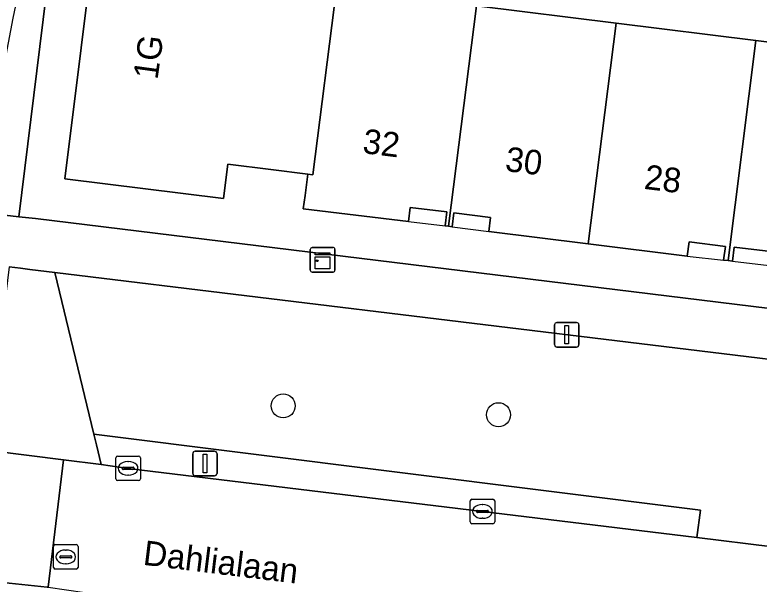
# Model space of a CAD drawing. Extents: x 161692 to 162379, y 380760 to 381678.
# Drawn here: x 162140.85 to 162171.12, y 381453.85 to 381477.01 of the extents above; entities that cross this region are included whole.
import ezdxf

# ---------------------------------------------------------------- set-up
doc = ezdxf.new("R2010")
doc.units = 0
for name, color, linetype in [('IMGEO_Boom', 7, 'Continuous'), ('IMGEO_Erf', 7, 'Continuous'), ('IMGEO_Groenvoorziening', 7, 'Continuous'), ('IMGEO_Haag', 7, 'Continuous'), ('IMGEO_Kast', 7, 'Continuous'), ('IMGEO_Kolk', 7, 'Continuous'), ('IMGEO_Lichtmast', 7, 'Continuous'), ('IMGEO_Openbare_ruimte_label', 7, 'Continuous'), ('IMGEO_Pand', 7, 'Continuous'), ('IMGEO_Pand_nummerreeks', 7, 'Continuous'), ('IMGEO_Pand_overbouw', 7, 'Continuous'), ('IMGEO_Rijbaan_lokaal_open', 7, 'Continuous'), ('IMGEO_Rioolput', 7, 'Continuous'), ('IMGEO_Voetpad_open', 7, 'Continuous')]:
    doc.layers.add(name, color=color, linetype=linetype)

msp = doc.modelspace()

# ---------------------------------------------------------------- linework, layer by layer
at = {"layer": 'IMGEO_Boom'}
for centre in [(162151.763, 381461.101), (162160.521, 381460.741)]:
    msp.add_circle(centre, 0.489, dxfattribs=at)
at = {"layer": 'IMGEO_Erf'}
msp.add_lwpolyline([(162258.857, 381504.761), (162259.168, 381507.762), (162159.019, 381519.9), (162158.982, 381519.974), (162147.825, 381521.413), (162147.501, 381521.45), (162142.857, 381483.773), (162141.011, 381468.8), (162141.688, 381468.725), (162252.73, 381455.108), (162255.72, 381479.239), (162256.283, 381483.581)], close=True, dxfattribs=at)
for points in [[(162171.597, 381467.386), (162170.108, 381467.565), (162170.039, 381466.989), (162169.857, 381467.011), (162169.675, 381467.032), (162169.744, 381467.593), (162168.268, 381467.776), (162168.197, 381467.2), (162164.162, 381467.698), (162160.128, 381468.197), (162160.199, 381468.773), (162158.7, 381468.96), (162158.633, 381468.391), (162158.491, 381468.41), (162158.349, 381468.429), (162158.419, 381468.995), (162156.926, 381469.177), (162156.855, 381468.602), (162152.582, 381469.124), (162152.653, 381469.669), (162152.764, 381470.528), (162151.266, 381470.718), (162149.512, 381470.94), (162149.339, 381469.54), (162142.887, 381470.338), (162144.213, 381481.013)], [(162159.626, 381477.379), (162165.298, 381476.675), (162170.99, 381475.969), (162176.686, 381475.262), (162182.429, 381474.549), (162188.097, 381473.846), (162193.71, 381473.149), (162199.385, 381472.448), (162205.043, 381471.753), (162210.728, 381471.054)]]:
    msp.add_lwpolyline(points, dxfattribs=at)
at = {"layer": 'IMGEO_Groenvoorziening'}
msp.add_lwpolyline([(162141.187, 381478.89), (162140.765, 381476.878), (162140.235, 381474.157), (162139.583, 381471.273), (162139.052, 381469.019), (162141.011, 381468.8), (162142.857, 381483.773)], dxfattribs=at)
for points in [[(162142.472, 381466.533), (162141.457, 381466.657), (162141.081, 381466.703), (162140.622, 381466.758), (162139.693, 381459.304), (162139.919, 381459.275), (162142.832, 381458.907), (162144.36, 381458.713), (162144.166, 381459.518), (162144.062, 381459.948)], [(162175.501, 381462.511), (162142.472, 381466.533), (162144.062, 381459.948), (162168.733, 381456.856), (162168.578, 381455.745), (162171.655, 381455.371)], [(162144.062, 381459.948), (162144.166, 381459.518), (162144.36, 381458.713), (162145.458, 381458.559), (162168.578, 381455.745), (162168.733, 381456.856)]]:
    msp.add_lwpolyline(points, close=True, dxfattribs=at)
at = {"layer": 'IMGEO_Haag'}
for points in [[(162142.472, 381466.533), (162141.457, 381466.657), (162141.081, 381466.703), (162140.622, 381466.758), (162139.693, 381459.304), (162139.919, 381459.275), (162142.832, 381458.907), (162144.36, 381458.713), (162144.166, 381459.518), (162144.062, 381459.948)], [(162144.062, 381459.948), (162144.166, 381459.518), (162144.36, 381458.713), (162145.458, 381458.559), (162168.578, 381455.745), (162168.733, 381456.856)]]:
    msp.add_lwpolyline(points, close=True, dxfattribs=at)
at = {"layer": 'IMGEO_Kast'}
for p, q in [((162152.865, 381466.621), (162152.865, 381467.462)), ((162152.865, 381467.462), (162152.865, 381466.621)), ((162152.94, 381467.546), (162153.781, 381467.546)), ((162153.781, 381467.546), (162152.94, 381467.546)), ((162153.865, 381467.471), (162153.865, 381466.63)), ((162153.865, 381466.63), (162153.865, 381467.471)), ((162153.79, 381466.546), (162152.949, 381466.546)), ((162152.949, 381466.546), (162153.79, 381466.546))]:
    msp.add_line(p, q, dxfattribs=at)
for points in [[(162153.06, 381467.336), (162153.66, 381467.336), (162153.66, 381467.251), (162153.06, 381467.251), (162153.06, 381467.336)], [(162153.06, 381467.161), (162153.66, 381467.161), (162153.66, 381466.672), (162153.06, 381466.672), (162153.06, 381467.161)]]:
    msp.add_lwpolyline(points, dxfattribs=at)
msp.add_circle((162153.144, 381467.01), 0.0377, dxfattribs=at)
for centre, start, end in [((162152.943, 381467.468), 92.4484, 184.2845), ((162152.943, 381467.468), 92.4484, 184.2845), ((162153.787, 381467.468), 2.4484, 94.2845), ((162153.787, 381467.468), 2.4484, 94.2845), ((162152.943, 381466.624), 182.4484, 274.2845), ((162152.943, 381466.624), 182.4484, 274.2845), ((162153.787, 381466.624), 272.4484, 4.2845), ((162153.787, 381466.624), 272.4484, 4.2845)]:
    msp.add_arc(centre, 0.0779, start, end, dxfattribs=at)
at = {"layer": 'IMGEO_Kolk'}
for p, q in [((162144.957, 381458.133), (162144.957, 381458.985)), ((162145.032, 381459.059), (162145.884, 381459.059)), ((162145.958, 381458.985), (162145.958, 381458.133)), ((162145.445, 381458.839), (162145.47, 381458.839)), ((162145.216, 381458.553), (162145.216, 381458.565)), ((162145.654, 381458.516), (162145.256, 381458.516)), ((162145.259, 381458.602), (162145.657, 381458.602)), ((162145.7, 381458.565), (162145.7, 381458.553)), ((162145.468, 381458.279), (162145.443, 381458.279)), ((162145.884, 381458.059), (162145.032, 381458.059)), ((162159.366, 381456.379), (162159.366, 381457.231)), ((162159.441, 381457.305), (162160.293, 381457.305)), ((162160.367, 381457.231), (162160.367, 381456.379)), ((162159.854, 381457.085), (162159.879, 381457.085)), ((162159.625, 381456.799), (162159.625, 381456.811)), ((162160.063, 381456.762), (162159.665, 381456.762)), ((162159.668, 381456.848), (162160.066, 381456.848)), ((162160.109, 381456.811), (162160.109, 381456.799)), ((162160.293, 381456.305), (162159.441, 381456.305)), ((162159.877, 381456.525), (162159.852, 381456.525))]:
    msp.add_line(p, q, dxfattribs=at)
for points in [[(162144.957, 381458.133), (162144.957, 381458.985)], [(162145.032, 381459.059), (162145.884, 381459.059)], [(162145.958, 381458.985), (162145.958, 381458.133)], [(162145.884, 381458.059), (162145.032, 381458.059)], [(162159.366, 381456.379), (162159.366, 381457.231)], [(162159.441, 381457.305), (162160.293, 381457.305)], [(162160.367, 381457.231), (162160.367, 381456.379)], [(162160.293, 381456.305), (162159.441, 381456.305)]]:
    msp.add_lwpolyline(points, dxfattribs=at)
for centre, radius, start, end in [((162145.034, 381458.983), 0.0765, 91.552, 178.448), ((162145.034, 381458.983), 0.0765, 91.552, 178.448), ((162145.882, 381458.983), 0.0765, 1.552, 88.448), ((162145.882, 381458.983), 0.0765, 1.552, 88.448), ((162145.256, 381458.562), 0.0403, 85.8775, 175.7526), ((162145.253, 381458.552), 0.0366, 178.938, 274.7102), ((162145.657, 381458.559), 0.043, 264.8664, 352.4533), ((162145.661, 381458.564), 0.0386, 1.7309, 96.639), ((162145.034, 381458.135), 0.0765, 181.552, 268.448), ((162145.034, 381458.135), 0.0765, 181.552, 268.448), ((162145.882, 381458.135), 0.0765, 271.552, 358.448), ((162145.882, 381458.135), 0.0765, 271.552, 358.448), ((162159.443, 381457.229), 0.0765, 91.552, 178.448), ((162159.443, 381457.229), 0.0765, 91.552, 178.448), ((162160.291, 381457.229), 0.0765, 1.552, 88.448), ((162160.291, 381457.229), 0.0765, 1.552, 88.448), ((162159.665, 381456.808), 0.0403, 85.8775, 175.7526), ((162159.662, 381456.798), 0.0366, 178.938, 274.7102), ((162160.066, 381456.805), 0.043, 264.8664, 352.4533), ((162160.07, 381456.81), 0.0386, 1.7309, 96.639), ((162159.443, 381456.381), 0.0765, 181.552, 268.448), ((162159.443, 381456.381), 0.0765, 181.552, 268.448), ((162160.291, 381456.381), 0.0765, 271.552, 358.448), ((162160.291, 381456.381), 0.0765, 271.552, 358.448)]:
    msp.add_arc(centre, radius, start, end, dxfattribs=at)
for centre, major_axis, ratio, start_param, end_param in [((162145.444, 381458.559), (-0.387, 0.002), 0.722429, 4.712389, 7.853982), ((162145.469, 381458.559), (-0.39, 0.002), 0.717154, 1.570796, 4.712389), ((162159.853, 381456.805), (-0.387, 0.002), 0.722429, 4.712389, 7.853982), ((162159.878, 381456.805), (-0.39, 0.002), 0.717154, 1.570796, 4.712389)]:
    msp.add_ellipse(centre, major_axis=major_axis, ratio=ratio, start_param=start_param, end_param=end_param, dxfattribs=at)
at = {"layer": 'IMGEO_Lichtmast'}
for p, q in [((162162.897, 381464.495), (162163.687, 381464.495)), ((162163.687, 381464.495), (162162.897, 381464.495)), ((162162.797, 381463.595), (162162.797, 381464.395)), ((162162.797, 381464.395), (162162.797, 381463.595)), ((162163.787, 381464.395), (162163.787, 381463.595)), ((162163.787, 381463.595), (162163.787, 381464.395)), ((162163.687, 381463.495), (162162.897, 381463.495)), ((162162.897, 381463.495), (162163.687, 381463.495)), ((162148.083, 381458.356), (162148.083, 381459.156)), ((162148.083, 381459.156), (162148.083, 381458.356)), ((162148.183, 381459.256), (162148.973, 381459.256)), ((162148.973, 381459.256), (162148.183, 381459.256)), ((162149.073, 381459.156), (162149.073, 381458.356)), ((162149.073, 381458.356), (162149.073, 381459.156)), ((162148.973, 381458.256), (162148.183, 381458.256)), ((162148.183, 381458.256), (162148.973, 381458.256))]:
    msp.add_line(p, q, dxfattribs=at)
for points in [[(162163.217, 381464.37), (162163.367, 381464.37), (162163.367, 381463.62), (162163.217, 381463.62), (162163.217, 381464.37)], [(162148.503, 381459.131), (162148.653, 381459.131), (162148.653, 381458.381), (162148.503, 381458.381), (162148.503, 381459.131)]]:
    msp.add_lwpolyline(points, dxfattribs=at)
for centre, start, end in [((162162.897, 381464.395), 90, 180), ((162162.897, 381464.395), 90, 180), ((162163.687, 381464.395), 0, 90), ((162163.687, 381464.395), 360, 90), ((162162.897, 381463.595), 180, 270), ((162162.897, 381463.595), 180, 270), ((162163.687, 381463.595), 270, 0), ((162163.687, 381463.595), 270, 0), ((162148.183, 381459.156), 90, 180), ((162148.183, 381459.156), 90, 180), ((162148.973, 381459.156), 0, 90), ((162148.973, 381459.156), 360, 90), ((162148.183, 381458.356), 180, 270), ((162148.183, 381458.356), 180, 270), ((162148.973, 381458.356), 270, 0), ((162148.973, 381458.356), 270, 0)]:
    msp.add_arc(centre, 0.1, start, end, dxfattribs=at)
at = {"layer": 'IMGEO_Pand'}
for points in [[(162152.764, 381470.528), (162152.963, 381470.503), (162153.925, 381478.086), (162153.939, 381478.196), (162153.502, 381478.25), (162153.474, 381478.025), (162148.869, 381478.597), (162149.073, 381480.234), (162145.302, 381480.714), (162144.62, 381480.801), (162144.639, 381480.96), (162144.213, 381481.013), (162142.887, 381470.338), (162149.339, 381469.54), (162149.512, 381470.94), (162151.266, 381470.718)], [(162152.764, 381470.528), (162152.653, 381469.669), (162152.582, 381469.124), (162156.855, 381468.602), (162156.926, 381469.177), (162158.419, 381468.995), (162158.349, 381468.429), (162158.491, 381468.41), (162159.626, 381477.379), (162153.925, 381478.086), (162152.963, 381470.503)], [(162165.298, 381476.675), (162159.626, 381477.379), (162158.491, 381468.41), (162158.633, 381468.391), (162158.7, 381468.96), (162160.199, 381468.773), (162160.128, 381468.197), (162164.162, 381467.698)], [(162169.857, 381467.011), (162170.99, 381475.969), (162165.298, 381476.675), (162164.162, 381467.698), (162168.197, 381467.2), (162168.268, 381467.776), (162169.744, 381467.593), (162169.675, 381467.032)], [(162169.857, 381467.011), (162170.039, 381466.989), (162170.108, 381467.565), (162171.597, 381467.386), (162171.528, 381466.815), (162171.475, 381466.373), (162175.5, 381465.89), (162176.686, 381475.262), (162170.99, 381475.969)]]:
    msp.add_lwpolyline(points, close=True, dxfattribs=at)
at = {"layer": 'IMGEO_Pand_overbouw'}
for points in [[(162156.855, 381468.602), (162158.349, 381468.429), (162158.419, 381468.995), (162156.926, 381469.177)], [(162158.633, 381468.391), (162160.128, 381468.197), (162160.199, 381468.773), (162158.7, 381468.96)], [(162168.197, 381467.2), (162169.675, 381467.032), (162169.744, 381467.593), (162168.268, 381467.776)], [(162171.528, 381466.815), (162171.597, 381467.386), (162170.108, 381467.565), (162170.039, 381466.989)]]:
    msp.add_lwpolyline(points, close=True, dxfattribs=at)
at = {"layer": 'IMGEO_Rijbaan_lokaal_open'}
for points in [[(162142.832, 381458.907), (162139.919, 381459.275), (162139.693, 381459.304), (162139.633, 381459.312), (162137.535, 381459.577), (162131.526, 381460.345), (162127.016, 381460.907), (162125.05, 381461.156), (162124.637, 381461.208), (162124.034, 381456.014), (162125.475, 381455.816)], [(162140.09, 381453.946), (162142.161, 381453.73), (162142.184, 381453.726), (162142.207, 381453.722), (162142.832, 381458.907)]]:
    msp.add_lwpolyline(points, dxfattribs=at)
msp.add_lwpolyline([(162185.028, 381453.688), (162178.342, 381454.54), (162176.559, 381454.774), (162173.794, 381455.111), (162171.655, 381455.371), (162168.578, 381455.745), (162145.458, 381458.559), (162144.36, 381458.713), (162142.832, 381458.907), (162142.207, 381453.722), (162143.699, 381453.505), (162154.945, 381452.118), (162155.973, 381451.984), (162168.693, 381450.459), (162169.654, 381450.334), (162176.421, 381449.523), (162177.417, 381449.411), (162184.211, 381448.536), (162184.331, 381448.519)], close=True, dxfattribs=at)
at = {"layer": 'IMGEO_Rioolput'}
for p, q in [((162142.422, 381454.529), (162142.422, 381455.381)), ((162142.497, 381455.455), (162143.349, 381455.455)), ((162143.423, 381455.381), (162143.423, 381454.529)), ((162142.91, 381455.235), (162142.935, 381455.235)), ((162142.681, 381454.949), (162142.681, 381454.961)), ((162143.119, 381454.912), (162142.721, 381454.912)), ((162142.724, 381454.998), (162143.122, 381454.998)), ((162143.165, 381454.961), (162143.165, 381454.949)), ((162143.349, 381454.455), (162142.497, 381454.455)), ((162142.933, 381454.675), (162142.908, 381454.675))]:
    msp.add_line(p, q, dxfattribs=at)
for points in [[(162142.422, 381454.529), (162142.422, 381455.381)], [(162142.497, 381455.455), (162143.349, 381455.455)], [(162143.423, 381455.381), (162143.423, 381454.529)], [(162143.349, 381454.455), (162142.497, 381454.455)]]:
    msp.add_lwpolyline(points, dxfattribs=at)
for centre, radius, start, end in [((162142.499, 381455.379), 0.0765, 91.552, 178.448), ((162142.499, 381455.379), 0.0765, 91.552, 178.448), ((162143.347, 381455.379), 0.0765, 1.552, 88.448), ((162143.347, 381455.379), 0.0765, 1.552, 88.448), ((162142.721, 381454.958), 0.0403, 85.8775, 175.7526), ((162142.718, 381454.948), 0.0366, 178.938, 274.7102), ((162143.122, 381454.955), 0.043, 264.8664, 352.4533), ((162143.126, 381454.96), 0.0386, 1.7309, 96.639), ((162142.499, 381454.531), 0.0765, 181.552, 268.448), ((162142.499, 381454.531), 0.0765, 181.552, 268.448), ((162143.347, 381454.531), 0.0765, 271.552, 358.448), ((162143.347, 381454.531), 0.0765, 271.552, 358.448)]:
    msp.add_arc(centre, radius, start, end, dxfattribs=at)
for centre, major_axis, ratio, start_param, end_param in [((162142.909, 381454.955), (-0.387, 0.002), 0.722429, 4.712389, 7.853982), ((162142.934, 381454.955), (-0.39, 0.002), 0.717154, 1.570796, 4.712389)]:
    msp.add_ellipse(centre, major_axis=major_axis, ratio=ratio, start_param=start_param, end_param=end_param, dxfattribs=at)
at = {"layer": 'IMGEO_Voetpad_open'}
for points in [[(162252.73, 381455.108), (162141.688, 381468.725), (162141.011, 381468.8), (162139.052, 381469.019)], [(162140.622, 381466.758), (162141.081, 381466.703), (162141.457, 381466.657), (162142.472, 381466.533), (162175.501, 381462.511), (162176.338, 381462.409), (162177.554, 381462.26), (162177.243, 381459.923), (162177.003, 381458.112), (162176.559, 381454.774), (162178.342, 381454.54), (162179.08, 381460.086), (162179.335, 381462.007), (162181.269, 381461.769), (162209.629, 381458.274)], [(162142.207, 381453.722), (162142.184, 381453.726), (162142.161, 381453.73), (162140.09, 381453.946)]]:
    msp.add_lwpolyline(points, dxfattribs=at)

# ---------------------------------------------------------------- texts
at = {"layer": 'IMGEO_Openbare_ruimte_label'}
msp.add_text('Dahlialaan', height=1, rotation=352.9888, dxfattribs=at).set_placement((162146.034, 381454.638))
at = {"layer": 'IMGEO_Pand_nummerreeks'}
for s, rotation, p in [('1G', 82.1558, (162146.653, 381474.353)), ('32', 352.9322, (162154.96, 381471.394)), ('30', 352.9645, (162160.758, 381470.663)), ('28', 353.0345, (162166.409, 381469.935))]:
    msp.add_text(s, height=1, rotation=rotation, dxfattribs=at).set_placement(p)

doc.saveas('drawing.dxf')
